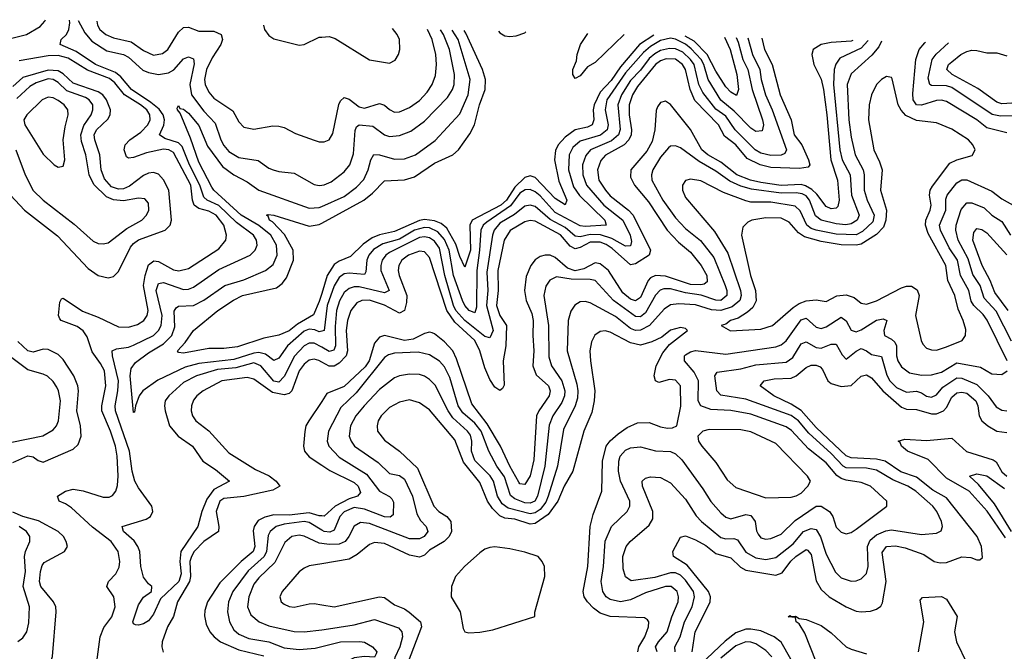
# Model space of a CAD drawing. Header units: inches. Extents: x 1552611 to 1694776, y 811966 to 917215.
# Tile 327 of 549: x 1618797 to 1622720, y 913572 to 916089. Entities that reach past the tile are written whole.
import ezdxf

# ---------------------------------------------------------------- set-up
doc = ezdxf.new("R2010")
doc.units = ezdxf.units.IN
doc.header["$MEASUREMENT"] = 0
doc.layers.add('B6911', color=7, linetype='Continuous')
doc.layers.add('B6921', color=7, linetype='Continuous')

msp = doc.modelspace()

# ---------------------------------------------------------------- linework, layer by layer
at = {"layer": 'B6911', "color": 5}
for points, elevation in [([(1618750, 916011.2), (1618824.4, 916030), (1618878.6, 916061.4), (1618897.3, 916082.7), (1618899.1, 916088.7)], 880), ([(1620000, 914783.5), (1619970, 914800.2), (1619950, 914799.8), (1619930, 914789.3), (1619891.7, 914748.3), (1619850, 914666.9), (1619830, 914645), (1619810, 914649.1), (1619757.4, 914710), (1619730, 914721.2), (1619657.7, 914702.3), (1619585.5, 914694.5), (1619501.8, 914670), (1619450, 914643.1), (1619390.8, 914590), (1619376.8, 914570), (1619373.3, 914550), (1619376.1, 914530), (1619393.3, 914470), (1619428.8, 914430), (1619484.8, 914390), (1619526.5, 914330), (1619576.4, 914296.4), (1619632.3, 914250), (1619570, 914216.9), (1619542.1, 914177.9), (1619522.8, 914130), (1619506, 914070), (1619438.9, 913970), (1619435.1, 913930), (1619439.6, 913880.4), (1619430.3, 913850), (1619358.1, 913781.9), (1619330, 913720.7), (1619310, 913694), (1619290, 913681.3), (1619270, 913676.2), (1619258, 913678), (1619250, 913681.2), (1619247.4, 913690), (1619270, 913757.1), (1619290, 913788.4), (1619322.7, 913810), (1619323.7, 913830), (1619310, 913840.7), (1619290, 913867.3), (1619280.2, 913910), (1619274.9, 913970), (1619267.5, 913990), (1619252.9, 914012.9), (1619211, 914050), (1619205.1, 914070), (1619301.3, 914098.7), (1619318.2, 914110), (1619327.9, 914130), (1619323.2, 914150), (1619270, 914223), (1619256, 914250), (1619245.1, 914290), (1619234, 914370), (1619178, 914530), (1619176.8, 914550), (1619188.4, 914610), (1619190.9, 914650), (1619166.2, 914750), (1619165.7, 914770), (1619182, 914778), (1619230, 914783.6), (1619250, 914791.6), (1619329.4, 914830), (1619350, 914850), (1619359.9, 914870), (1619364.8, 914910), (1619340.1, 915010), (1619350, 915038.1), (1619370, 915041.6), (1619450, 915014), (1619470, 915015.3), (1619490, 915022.8), (1619590, 915093.2), (1619714.8, 915150), (1619735.6, 915170), (1619742.4, 915190), (1619740.1, 915210), (1619728, 915230), (1619660.1, 915280.1), (1619590, 915347.8), (1619543.2, 915370), (1619530, 915382.1), (1619514.6, 915430), (1619474, 915510), (1619443.6, 915583.6), (1619430, 915597.5), (1619374.8, 915614.8), (1619354.5, 915630), (1619371.1, 915668.9), (1619373.6, 915690), (1619368, 915710), (1619352, 915732), (1619319.4, 915759.4), (1619243, 915810), (1619200.5, 915860.5), (1619178.8, 915878.8), (1619098.4, 915910), (1619022.5, 915962.5), (1618958.3, 915990), (1618961.8, 916010), (1618983.2, 916030), (1618992.2, 916050), (1618996.3, 916076.3), (1618995.2, 916086.3)], 860), ([(1619030.3, 916085.4), (1619055.8, 916035.8), (1619083.8, 916003.8), (1619144.3, 915964.3), (1619210, 915950.1), (1619230, 915939.2), (1619288.1, 915888.1), (1619310, 915877.8), (1619350, 915870.4), (1619390, 915877), (1619411, 915889), (1619450, 915932.6), (1619470, 915940.8), (1619490, 915933.2), (1619492.5, 915912.5), (1619474.7, 915830), (1619481, 915790), (1619530, 915724.7), (1619575.9, 915675.9), (1619598.2, 915610), (1619610, 915587.3), (1619630, 915564.2), (1619670, 915540.3), (1619747.5, 915527.5), (1619790, 915496.6), (1619806.4, 915490), (1619830, 915483.5), (1619890, 915477.7), (1619970, 915432.7), (1619990, 915428.5), (1620000, 915429.6)], 860), ([(1619103.8, 916083.5), (1619106.8, 916066.8), (1619116.4, 916050), (1619139.6, 916030), (1619170, 916016.2), (1619240.6, 916000.6), (1619290, 915966.1), (1619330, 915947.9), (1619366, 915954), (1619386.9, 915970), (1619430, 916039.6), (1619450, 916057.2), (1619470, 916058.4), (1619510, 916043), (1619570, 916043.3), (1619599.8, 916030), (1619605.1, 916010), (1619597.9, 915990), (1619563.4, 915936.6), (1619541.8, 915890), (1619533.2, 915850), (1619535.8, 915830), (1619550, 915799.5), (1619570, 915775.9), (1619646.1, 915726.1), (1619670, 915682), (1619690, 915660.6), (1619730, 915652.9), (1619805.5, 915665.5), (1619830, 915664.5), (1619850, 915659.7), (1619895.1, 915635.1), (1619970, 915608.1), (1619990, 915601.8), (1620000, 915601.9)], 880), ([(1619768.2, 916066.5), (1619772.3, 916050), (1619790, 916025.7), (1619810, 916012.6), (1619910, 915987.8), (1619930, 915990.2), (1619990, 916018.7), (1620000, 916019.6)], 920), ([(1619101.4, 913510), (1619117.2, 913630), (1619132.5, 913667.5), (1619164, 913710), (1619177.5, 913750), (1619171.5, 913790), (1619143.5, 913830), (1619150.6, 913850), (1619179.4, 913880.6), (1619192.7, 913907.3), (1619195.6, 913930), (1619188.9, 913970), (1619161, 914010), (1619087.4, 914067.4), (1619003.9, 914143.9), (1618979.9, 914159.9), (1618953.7, 914170), (1618947.6, 914190), (1618979.8, 914210), (1619010, 914218.2), (1619050, 914212.3), (1619130, 914186.9), (1619153.4, 914186.6), (1619167.3, 914192.7), (1619180.3, 914210), (1619187.2, 914232.8), (1619189.1, 914270.9), (1619185.7, 914350), (1619178.7, 914390), (1619159.2, 914450), (1619124.6, 914530), (1619124.2, 914550), (1619140.3, 914630), (1619134.4, 914690), (1619119.4, 914719.4), (1619085.2, 914765.2), (1619065.8, 914825.8), (1619050, 914848.5), (1619026.1, 914866.1), (1618962, 914890), (1618956.9, 914896.9), (1618951.3, 914910), (1618957.3, 914962.7), (1618963.4, 914976.6), (1618970, 914978.8), (1619047.3, 914927.3), (1619110, 914904.1), (1619190, 914865.1), (1619230, 914863.9), (1619266, 914874), (1619291.5, 914890), (1619304.6, 914910), (1619308.8, 914930), (1619290, 915030), (1619296.5, 915070), (1619310, 915112.7), (1619332, 915128), (1619350, 915125.9), (1619410, 915092.4), (1619431.4, 915088.6), (1619470, 915097.4), (1619590, 915175.3), (1619617.6, 915210), (1619620.9, 915230), (1619609.6, 915270), (1619579.6, 915310), (1619550, 915326.4), (1619510, 915336), (1619491.5, 915350), (1619485.1, 915370), (1619478.6, 915430), (1619410, 915559.3), (1619390.6, 915570.6), (1619370, 915572.7), (1619302, 915558), (1619250, 915539.2), (1619230, 915536.4), (1619222.8, 915542.8), (1619213.6, 915570), (1619217.1, 915590), (1619235.6, 915610), (1619279.6, 915640.4), (1619307.7, 915670), (1619316.7, 915690), (1619315.4, 915710), (1619303.2, 915730), (1619278.7, 915750), (1619214.4, 915790), (1619176.6, 915836.6), (1619154.2, 915854.1), (1619067, 915887), (1618990, 915935.2), (1618950, 915945.9), (1618910, 915944.1), (1618794.7, 915925.3)], 880), ([(1618760.6, 915390), (1618816.1, 915330), (1618947.9, 915227.9), (1619070, 915097.1), (1619110, 915070.1), (1619150, 915059.8), (1619170, 915065.2), (1619190, 915085.6), (1619238.2, 915181.8), (1619250, 915197.1), (1619270, 915211.2), (1619376.2, 915250), (1619396.7, 915270), (1619401.2, 915290), (1619391.6, 915410), (1619370, 915450.5), (1619350, 915473.7), (1619330, 915480.1), (1619310, 915477.6), (1619290, 915468.6), (1619234.3, 915425.7), (1619210, 915415.5), (1619190, 915413.5), (1619163.2, 915423.2), (1619134.8, 915454.8), (1619121, 915490), (1619116, 915550), (1619096.4, 915610), (1619094.2, 915630), (1619102.7, 915650), (1619148.1, 915691.9), (1619157.8, 915710), (1619158.8, 915730), (1619143, 915770), (1619127.9, 915790), (1619110, 915801.6), (1619010, 915835.9), (1618970, 915873.1), (1618950, 915885.4), (1618910, 915888.2), (1618810, 915858.5), (1618770, 915822.9)], 920), ([(1618781.3, 915570), (1618818.5, 915470), (1618850, 915408.2), (1618890.8, 915370), (1619014.3, 915274.3), (1619090, 915206), (1619110, 915197.6), (1619130, 915195.3), (1619150, 915200.1), (1619223.7, 915256.3), (1619282.9, 915290), (1619301.9, 915310), (1619311.1, 915330), (1619310, 915357.6), (1619295.2, 915375.2), (1619270, 915377.5), (1619210, 915367.6), (1619170, 915371.2), (1619143.1, 915383.1), (1619092.4, 915432.4), (1619074.2, 915470), (1619060.4, 915550), (1619043.4, 915603.4), (1619039.9, 915630), (1619052.2, 915667.8), (1619081.1, 915710), (1619088.7, 915730), (1619087.8, 915750), (1619073.5, 915770), (1619058.5, 915778.5), (1618984.8, 915804.8), (1618950, 915838.9), (1618930.9, 915850.9), (1618910, 915852.7), (1618862.2, 915837.8), (1618837.2, 915822.8), (1618785.5, 915774.5)], 940), ([(1620000, 914847.5), (1619990, 914844.7), (1619972.7, 914852.7), (1619950, 914855.2), (1619930, 914848.1), (1619863.3, 914790), (1619830, 914740.2), (1619810, 914731.4), (1619775.6, 914755.6), (1619750, 914763), (1619730, 914760.6), (1619650, 914734.9), (1619510, 914719.3), (1619455.7, 914704.3), (1619347.2, 914652.8), (1619287.7, 914610), (1619273.5, 914590), (1619258, 914550), (1619254.8, 914525.2), (1619250, 914524), (1619237, 914670), (1619240.7, 914699.3), (1619257.7, 914722.3), (1619310, 914762.1), (1619370, 914797.5), (1619403.6, 914830), (1619415.6, 914864.4), (1619412.5, 914927.5), (1619419.9, 914940.1), (1619430, 914946.9), (1619490, 914950.4), (1619530, 914971.2), (1619613.6, 915030), (1619690, 915052.6), (1619776.8, 915090), (1619807, 915113), (1619823, 915150), (1619820.2, 915190), (1619798, 915230), (1619750, 915269.1), (1619679.9, 915310), (1619570, 915409.9), (1619561.9, 915421.9), (1619510, 915521.4), (1619477, 915617), (1619435.9, 915715.9), (1619426.2, 915730), (1619424.2, 915735.8), (1619430, 915746.8), (1619434.7, 915734.7), (1619450, 915732.7), (1619470, 915716.4), (1619510, 915667.1), (1619544.5, 915584.5), (1619604.3, 915504.3), (1619650, 915470.1), (1619702.7, 915442.7), (1619750, 915409.3), (1619950, 915337.4), (1619990, 915340.6), (1620000, 915345)], 840), ([(1620000, 914997.8), (1619990, 914965.4), (1619967.7, 914912.3), (1619903.8, 914876.2), (1619870, 914848.6), (1619830, 914831.6), (1619770, 914819.9), (1619665.3, 914785.3), (1619610, 914778.1), (1619550, 914778.4), (1619450, 914760.7), (1619430, 914763.1), (1619426, 914770), (1619456.7, 914803.3), (1619490, 914851), (1619586.4, 914930), (1619648.1, 914971.9), (1619685, 914990), (1619819.9, 915020.1), (1619842.3, 915037.7), (1619859.4, 915060.6), (1619888.3, 915130), (1619885.9, 915170), (1619852.5, 915232.5), (1619803.6, 915283.6), (1619792.2, 915290), (1619786.6, 915306.6), (1619779.7, 915310), (1619786.9, 915313.1), (1619810, 915310.4), (1619950, 915266.1), (1619990, 915273.2), (1620000, 915278.7)], 820), ([(1618770, 914325), (1618830, 914350.7), (1618850, 914346.5), (1618870, 914332.8), (1618890, 914326), (1619010, 914377.2), (1619030, 914396.5), (1619042.4, 914430), (1619038.9, 914470), (1619024.1, 914530), (1619031.2, 914610), (1619028.8, 914630), (1619012.8, 914670), (1618970, 914734.4), (1618950, 914755), (1618910, 914774.8), (1618890, 914776.1), (1618850, 914763.6), (1618830, 914769.5), (1618790, 914806.6)], 920), ([(1618765.1, 914405.1), (1618889, 914431), (1618930, 914455.2), (1618943.2, 914470), (1618952.1, 914490), (1618959, 914570), (1618951.9, 914610), (1618944.7, 914624.7), (1618930, 914647.3), (1618907.9, 914667.9), (1618890, 914677.1), (1618830, 914694), (1618750, 914752.9)], 940), ([(1620000, 914724.8), (1619989.1, 914730.9), (1619970, 914736.6), (1619950, 914732.2), (1619930, 914715.9), (1619909.8, 914690), (1619880.6, 914610), (1619870, 914600.1), (1619850, 914593.5), (1619803.9, 914603.9), (1619730, 914656.9), (1619702.6, 914662.6), (1619602.9, 914650), (1619528, 914610), (1619503, 914590), (1619490, 914572.4), (1619481.5, 914550), (1619480.1, 914530), (1619485.1, 914510), (1619498.5, 914490), (1619550.6, 914450.6), (1619630, 914362.8), (1619736.1, 914296.1), (1619791.2, 914271.2), (1619818.9, 914250), (1619833.2, 914230), (1619805.7, 914214.3), (1619690, 914189.3), (1619610, 914181), (1619593.9, 914170), (1619579.3, 914130), (1619590.1, 914070), (1619589.6, 914050), (1619530, 914010.3), (1619492.6, 913970), (1619480.9, 913950), (1619475.3, 913930), (1619477.3, 913870), (1619473, 913850), (1619425.2, 913770), (1619410, 913710.6), (1619386.2, 913670), (1619364.5, 913610), (1619363.3, 913590), (1619368.7, 913568.7)], 880), ([(1620000, 914567.2), (1619948.8, 914490), (1619936.8, 914470), (1619932.4, 914447.6), (1619927, 914390), (1619931.8, 914370), (1619950, 914347.6), (1620000, 914313.9)], 920), ([(1618790, 913479.7), (1618847.4, 913472.6), (1618890, 913481.5), (1618910, 913501.7), (1618928.1, 913551.9), (1618942.8, 913730), (1618940.7, 913750), (1618932.2, 913770), (1618881.6, 913830), (1618876, 913850), (1618880.2, 913890), (1618886.2, 913913.8), (1618894.3, 913925.7), (1618975, 913970), (1618986.9, 913990), (1618982.6, 914010), (1618970.9, 914030), (1618949.8, 914050), (1618871.9, 914091.9), (1618810, 914110), (1618770, 914127.1)], 920), ([(1620000, 914111.6), (1619990, 914112), (1619950, 914124.3), (1619870, 914115), (1619810, 914115.7), (1619773.1, 914106.9), (1619747, 914093), (1619731.1, 914070), (1619727.3, 914052.7), (1619733.5, 913990), (1619726.5, 913970), (1619679.7, 913930), (1619594.9, 913845.1), (1619545.8, 913770), (1619534.5, 913734.5), (1619533.7, 913713.7), (1619540.4, 913680.4), (1619555, 913650), (1619571.2, 913630), (1619597.2, 913610), (1619670, 913578.4), (1619770, 913554.5)], 920), ([(1620000, 914055.1), (1619950, 914084.9), (1619930, 914089.1), (1619850, 914079.2), (1619818.6, 914070), (1619795.2, 914050), (1619786.9, 914033.1), (1619780.2, 913970), (1619770.6, 913950), (1619707.3, 913892.7), (1619645.5, 913810), (1619629, 913770), (1619624.3, 913730), (1619632.7, 913690), (1619650, 913658.1), (1619670, 913640.5), (1619710, 913623.9), (1619790, 913610), (1619850, 913586.3), (1619910, 913579.7), (1619974.5, 913585.5), (1620000, 913591.7)], 940), ([(1618790, 913611.1), (1618810, 913626), (1618825.6, 913650), (1618833.9, 913686.1), (1618835.4, 913750), (1618810.6, 913830), (1618820.1, 913890), (1618816.1, 913950), (1618820.1, 913970), (1618837.9, 914010), (1618836.7, 914030), (1618823.4, 914050), (1618794.7, 914070)], 940), ([(1620000, 914002), (1619990, 914003.5), (1619930, 914030.7), (1619910, 914035), (1619881.3, 914030), (1619853.8, 914006.2), (1619813.6, 913926.4), (1619750, 913865), (1619730, 913839.6), (1619709.2, 913790), (1619705.1, 913750), (1619718.1, 913718.1), (1619751.1, 913690), (1619790, 913674), (1619890, 913651.2), (1619930, 913649.7), (1620000, 913657.5)], 960), ([(1620000, 913920.9), (1619950, 913912.4), (1619930, 913904), (1619910, 913888.8), (1619843.2, 913810), (1619833.8, 913790), (1619838, 913770), (1619850, 913760.2), (1619870, 913751), (1619890, 913748.3), (1619950, 913762.1), (1619970, 913762.6), (1620000, 913757.8)], 980)]:
    msp.add_lwpolyline(points, dxfattribs=dict(at, elevation=elevation))
at = {"layer": 'B6911', "color": 5, "elevation": 960}
msp.add_lwpolyline([(1618910, 915780.5), (1618886.5, 915770), (1618824.9, 915710), (1618813.4, 915690), (1618817.5, 915670), (1618890, 915553.4), (1618934, 915510), (1618950, 915501.3), (1618970, 915505.5), (1618976.8, 915530), (1618970.4, 915610.4), (1618977.7, 915662.3), (1618990.4, 915710), (1618988.4, 915730), (1618974.5, 915750), (1618950, 915767.2), (1618930, 915777.7)], close=True, dxfattribs=at)
at = {"layer": 'B6921', "color": 5}
for points, elevation in [([(1620000, 916019.6), (1620030, 916022.2), (1620053.7, 916013.7), (1620190, 915929.4), (1620270, 915915), (1620293, 915927), (1620306.4, 915950), (1620311.8, 915970), (1620310.3, 916010), (1620300.9, 916030), (1620281.6, 916053.3)], 920), ([(1620000, 915601.9), (1620010, 915602), (1620030, 915610.3), (1620044.2, 915635.8), (1620068.8, 915751.2), (1620075.2, 915764.8), (1620090, 915778.4), (1620110, 915772.6), (1620150, 915741.5), (1620170, 915736.4), (1620230, 915755.3), (1620250, 915747.8), (1620270, 915730.6), (1620290, 915720.8), (1620310, 915721.7), (1620350, 915738.8), (1620390, 915767.2), (1620420.2, 915799.8), (1620440.8, 915830), (1620453.5, 915866.5), (1620457.7, 915910), (1620455.4, 915950), (1620440.7, 916010), (1620421, 916049.7)], 880), ([(1620000, 915429.6), (1620010, 915430.7), (1620037.7, 915442.3), (1620090, 915482.6), (1620112, 915510), (1620126.3, 915553.7), (1620133, 915647), (1620138.7, 915661.3), (1620150, 915670.1), (1620204.5, 915664.5), (1620250, 915629.6), (1620270, 915623.4), (1620310, 915626.8), (1620354.9, 915645.1), (1620410, 915684.2), (1620501.6, 915778.4), (1620521.2, 915810), (1620527.9, 915830), (1620528.9, 915870), (1620508.8, 915970), (1620485.8, 916030), (1620473.9, 916048.4)], 860), ([(1620000, 915345), (1620090, 915384), (1620138.5, 915421.5), (1620167.5, 915452.5), (1620185.9, 915490), (1620195.3, 915530), (1620208.4, 915551.6), (1620230, 915550.5), (1620290, 915532.8), (1620330, 915535), (1620374.4, 915550), (1620452.7, 915607.3), (1620550, 915713.9), (1620583, 915790), (1620591.7, 915850), (1620543.5, 916010), (1620520.3, 916047.2)], 840), ([(1620000, 915278.7), (1620167.4, 915370), (1620202.7, 915397.3), (1620250, 915446.4), (1620330, 915450.8), (1620370, 915463.2), (1620450, 915517.5), (1620522.2, 915550), (1620545.4, 915570), (1620590, 915633.9), (1620608.9, 915670), (1620629.1, 915750), (1620651.5, 915810), (1620652.7, 915850), (1620640.4, 915890), (1620574.7, 916034.7), (1620567.4, 916046)], 820), ([(1620704.7, 916042.5), (1620710, 916036.2), (1620730, 916024.9), (1620750, 916022.1), (1620775.3, 916024.7), (1620810, 916037), (1620813.7, 916039.7)], 820), ([(1621323.5, 916026.6), (1621265.6, 915990), (1621190, 915900.7), (1621153.6, 915846.4), (1621110, 915800.6), (1621085.3, 915750), (1621081.7, 915730), (1621084, 915690), (1621078, 915670), (1621059.2, 915660.9), (1621009.6, 915650.4), (1620970, 915620.1), (1620942.6, 915590), (1620932.1, 915567.9), (1620928.2, 915530), (1620945.4, 915445.4), (1620976.9, 915370), (1620970, 915351.1), (1620930, 915376.6), (1620850, 915460.1), (1620830, 915466.5), (1620810, 915460.6), (1620770, 915422.1), (1620735.8, 915370), (1620713.7, 915350), (1620600.1, 915290), (1620590.2, 915269.8), (1620593.5, 915170), (1620570, 915102.4), (1620550, 915145.6), (1620534.8, 915194.8), (1620498.4, 915258.4), (1620476.7, 915276.7), (1620450, 915287.9), (1620410, 915292.8), (1620390, 915289.2), (1620290, 915244.3), (1620230, 915232), (1620200.6, 915219.4), (1620165, 915195), (1620115.3, 915144.7), (1620070, 915127.3), (1620050, 915112.8), (1620022.3, 915070), (1620000, 914997.8)], 820), ([(1621650.8, 916018.3), (1621659.2, 915999.2), (1621677.8, 915930), (1621697.9, 915890), (1621714.5, 915810), (1621756.5, 915690), (1621759.9, 915670), (1621754.3, 915645.7), (1621730, 915643.4), (1621710, 915656), (1621643.7, 915723.7), (1621590, 915767.6), (1621539.7, 915850), (1621522.1, 915910), (1621511.8, 915930), (1621472.7, 915972.7), (1621450, 915990.8), (1621410, 916010.9), (1621390, 916015.6), (1621350, 916006.3), (1621310, 915982.5), (1621281.8, 915958.2), (1621210, 915877.1), (1621135.5, 915770), (1621129.3, 915730), (1621140.8, 915670), (1621137.3, 915650), (1621110.8, 915629.2), (1621030, 915605.4), (1621001.1, 915578.9), (1620985.5, 915550), (1620983.1, 915490), (1621002.8, 915422.8), (1621027.8, 915387.8), (1621128.4, 915290), (1621133.1, 915270), (1621050, 915264.8), (1621030, 915267.8), (1620930, 915320.3), (1620870, 915387.2), (1620850, 915402.7), (1620830, 915411.9), (1620811.1, 915411.1), (1620790, 915397.7), (1620752.5, 915347.5), (1620657.9, 915282.1), (1620643.8, 915270), (1620633.6, 915250), (1620629.4, 915170), (1620617.6, 915090), (1620617.2, 914942.8), (1620610, 914920.2), (1620587.2, 914930), (1620570, 914949.9), (1620561.7, 914970), (1620525.6, 915070), (1620507.5, 915170), (1620490, 915213.1), (1620463.1, 915243.1), (1620430, 915259.2), (1620410, 915260.5), (1620370, 915250.1), (1620310, 915213.9), (1620244.3, 915195.7), (1620206.8, 915173.2), (1620188.3, 915150), (1620179.8, 915130), (1620175.9, 915084.1), (1620170, 915074.2), (1620110, 915079.2), (1620090, 915075.7), (1620070, 915062.2), (1620050, 915028.4), (1620022, 914950), (1620009.7, 914850.3), (1620000, 914847.5)], 840), ([(1621697.6, 916017.1), (1621716.3, 915950), (1621745.8, 915890), (1621751.6, 915850), (1621768.6, 915790), (1621794.8, 915730), (1621852.5, 915570), (1621844.8, 915555.2), (1621830, 915548.7), (1621790, 915547.7), (1621750, 915557.4), (1621727.1, 915570), (1621647.8, 915650), (1621610, 915704.9), (1621570, 915732.7), (1621518.9, 915798.9), (1621503.1, 915830), (1621484.5, 915910), (1621470, 915930.7), (1621439.1, 915959.1), (1621410, 915972.6), (1621385.9, 915974.1), (1621350, 915966), (1621326.7, 915953.3), (1621305.4, 915934.5), (1621270, 915887.8), (1621230, 915846.1), (1621195, 915790), (1621180.5, 915750), (1621189.1, 915650.9), (1621182.6, 915630), (1621154.3, 915605.7), (1621070.4, 915569.6), (1621052.3, 915547.7), (1621039.5, 915510), (1621040.9, 915470), (1621054.7, 915430), (1621124.6, 915350), (1621200.4, 915290), (1621228.8, 915230), (1621234.4, 915205.6), (1621230, 915187.7), (1621210, 915186.7), (1621156.5, 915216.5), (1621111.2, 915231.2), (1621070, 915232.8), (1621030, 915223.8), (1621010, 915226.6), (1620970, 915261), (1620910, 915292.2), (1620850, 915344.4), (1620830, 915349.6), (1620810, 915346.1), (1620767.6, 915312.4), (1620710, 915278.6), (1620687.2, 915250), (1620680.2, 915230), (1620657.6, 915082.4), (1620661.6, 915010), (1620656.3, 914950), (1620682.6, 914850), (1620670, 914820.7), (1620650, 914825.9), (1620569.9, 914889.9), (1620534.4, 914930), (1620525, 914950), (1620490.8, 915070), (1620470, 915178.3), (1620450, 915206.7), (1620430, 915219.5), (1620410, 915223.7), (1620390, 915220.8), (1620270, 915160.8), (1620255.3, 915150), (1620241.2, 915130), (1620235.1, 915110), (1620236.1, 915090), (1620269.4, 915010), (1620250, 915001.1), (1620150, 915024.5), (1620130, 915024.6), (1620110, 915017.8), (1620090, 915001.2), (1620071.3, 914968.7), (1620059.7, 914930), (1620054, 914866), (1620054.9, 914790), (1620047.9, 914772.1), (1620030, 914766.8), (1620000, 914783.5)], 860), ([(1621753.5, 916015.6), (1621764.5, 915970), (1621794.5, 915910), (1621826.1, 915790), (1621871.1, 915690), (1621882.7, 915630), (1621913.2, 915590), (1621940.2, 915530), (1621945.5, 915510), (1621938.5, 915501.5), (1621904, 915496), (1621790, 915499.6), (1621747.2, 915510), (1621695.8, 915535.8), (1621650, 915590.5), (1621605.2, 915625.2), (1621581, 915670), (1621487.3, 915767.3), (1621468.6, 915810), (1621449.2, 915890), (1621438.2, 915910), (1621410, 915931.2), (1621372.6, 915932.6), (1621350, 915925.4), (1621329.4, 915910), (1621257.7, 915822.3), (1621238.2, 915790), (1621225.3, 915750), (1621225.7, 915710), (1621235, 915650), (1621233.1, 915630), (1621223.8, 915610), (1621204.8, 915590), (1621131, 915549), (1621111.8, 915528.2), (1621098.8, 915490), (1621103.9, 915450), (1621130.4, 915410), (1621150, 915387.3), (1621222.4, 915330), (1621241.3, 915310), (1621310.1, 915170), (1621305.4, 915150), (1621250, 915116.7), (1621230, 915112.3), (1621156.7, 915176.7), (1621133, 915193), (1621110, 915202.1), (1621070, 915202.2), (1621030, 915180.9), (1621010, 915175.3), (1620990, 915185.9), (1620951.9, 915231.9), (1620850, 915286.7), (1620830, 915288.7), (1620810, 915283.9), (1620751.5, 915248.5), (1620726.8, 915210), (1620702, 915090), (1620702.7, 915010), (1620696.5, 914950), (1620710, 914910.6), (1620736.3, 914870), (1620733.9, 914790), (1620723.5, 914730), (1620727.5, 914632.5), (1620720.7, 914619.3), (1620710, 914610.9), (1620690, 914625.2), (1620670, 914655.2), (1620650, 914701.5), (1620630.7, 914770), (1620610, 914810), (1620530, 914883.7), (1620498.2, 914930), (1620430, 915141.6), (1620410, 915163.4), (1620390, 915166.7), (1620345.5, 915150), (1620318.8, 915130), (1620307.4, 915110), (1620304.9, 915090), (1620308.4, 915070), (1620338.9, 914990), (1620338.6, 914961.4), (1620329.7, 914930.3), (1620310, 914920.1), (1620250, 914951.5), (1620190, 914971.6), (1620159.6, 914970), (1620139.9, 914960.1), (1620116.6, 914930), (1620103.1, 914890), (1620097.5, 914850), (1620102.6, 914770), (1620097.9, 914750), (1620070, 914719.9), (1620050, 914708), (1620030, 914707.9), (1620000, 914724.8)], 880), ([(1622115.6, 916006.3), (1622110, 916003.2), (1622030, 915998.1), (1621990.1, 915989.9), (1621958.2, 915970), (1621952.6, 915950), (1621961, 915910), (1621990, 915851.8), (1621999.9, 915810), (1622013.2, 915710), (1622028.6, 915530), (1622055.6, 915450), (1622061.9, 915370), (1622056.1, 915343.9), (1622050, 915338.2), (1622030, 915335.3), (1622010, 915344), (1621973.1, 915393.1), (1621952.7, 915412.7), (1621927.2, 915427.2), (1621910, 915431.9), (1621830, 915428.6), (1621750, 915440.4), (1621708.9, 915448.9), (1621654.3, 915470), (1621590, 915520.6), (1621538.1, 915550), (1621515.1, 915570), (1621470, 915651.4), (1621390, 915751.2), (1621370, 915764.5), (1621350, 915759.4), (1621338.1, 915741.9), (1621333, 915727), (1621327, 915650), (1621316.6, 915603.4), (1621294.8, 915565.2), (1621231.9, 915490), (1621230, 915461.1), (1621245.8, 915430), (1621302.7, 915362.7), (1621377, 915250), (1621422.1, 915202.1), (1621470, 915162.3), (1621512.5, 915110), (1621533.9, 915070), (1621535.2, 915044.8), (1621524.3, 915035.7), (1621510, 915032.1), (1621470, 915034.2), (1621370, 915067.2), (1621330, 915069.7), (1621310, 915059.9), (1621300.5, 915050), (1621270, 914981.9), (1621250, 914968.9), (1621230, 914975), (1621200, 915000), (1621142.7, 915090), (1621110, 915116.4), (1621090, 915119.7), (1621044.3, 915095.7), (1621010, 915087.9), (1620979.3, 915099.3), (1620930, 915141.1), (1620910, 915150.3), (1620890, 915151.1), (1620870, 915145.3), (1620850, 915132), (1620833, 915110), (1620814.1, 915065.9), (1620807.7, 915010), (1620814.3, 914970), (1620837.7, 914917.7), (1620843.1, 914890), (1620841.4, 914830), (1620845.8, 914770), (1620841.6, 914710), (1620854.4, 914674.4), (1620903.1, 914630), (1620910.4, 914610), (1620907, 914590), (1620864.7, 914530), (1620856.4, 914510), (1620845.4, 914334.6), (1620830, 914271.6), (1620810, 914236.7), (1620790, 914239.7), (1620785.8, 914245.8), (1620749.3, 914310), (1620712, 914390), (1620659.2, 914479.2), (1620597.7, 914557.7), (1620537.8, 914737.8), (1620523, 914770), (1620490, 914805.7), (1620450, 914837.7), (1620440.6, 914840.6), (1620430, 914843.5), (1620410, 914838.1), (1620363.9, 914816.1), (1620330, 914810.2), (1620250, 914830.3), (1620230, 914824.5), (1620210, 914800.2), (1620189, 914730), (1620173.9, 914706.1), (1620090, 914627.4), (1620021.1, 914598.9), (1620000, 914567.2)], 920), ([(1622176.7, 916004.8), (1622176.1, 916003.9), (1622150, 915975.4), (1622064.7, 915935.3), (1622047.9, 915912.1), (1622041.6, 915890), (1622039.5, 915830), (1622064.4, 915570), (1622074, 915530), (1622105.1, 915470), (1622110.3, 915390), (1622140.8, 915310), (1622133.2, 915290), (1622110, 915274.9), (1622088.7, 915271.3), (1622050, 915275.6), (1621990.2, 915290.2), (1621967.3, 915307.3), (1621944, 915370), (1621930, 915386.4), (1621914.9, 915394.9), (1621890, 915399.1), (1621830, 915397.3), (1621712.9, 915412.9), (1621670, 915425.5), (1621625.8, 915445.8), (1621570, 915485.9), (1621503.9, 915523.9), (1621430, 915578.5), (1621410, 915586.7), (1621390, 915585.2), (1621381.8, 915578.2), (1621350, 915541.3), (1621319.3, 915490), (1621313.4, 915470), (1621315.9, 915450), (1621359.5, 915370), (1621410, 915298.8), (1621450, 915256.5), (1621509.2, 915209.2), (1621561.9, 915141.9), (1621607.5, 915030), (1621614.4, 915010), (1621614.7, 914990), (1621590.1, 914970), (1621570, 914971.4), (1621511.7, 914991.7), (1621450, 915000.3), (1621390, 915016.5), (1621363.5, 915016.5), (1621348.5, 915011.5), (1621330, 914991), (1621290, 914920.8), (1621270, 914905.2), (1621250, 914905.6), (1621162.1, 914970), (1621089.6, 915049.6), (1621070, 915054.3), (1620994.6, 915054.6), (1620935.2, 915064.8), (1620908.6, 915051.4), (1620892.7, 915027.3), (1620885.1, 914990), (1620903.1, 914870), (1620905.6, 914745.6), (1620915.8, 914710), (1620956.2, 914650), (1620968.5, 914610), (1620967.9, 914590), (1620956.8, 914563.2), (1620920.4, 914510), (1620906.3, 914473.7), (1620889.3, 914310), (1620860.2, 914190), (1620848.9, 914171.1), (1620830, 914162.6), (1620810, 914164.4), (1620770, 914179.3), (1620752.5, 914192.5), (1620728.1, 914268.1), (1620698.4, 914310), (1620666.2, 914370), (1620635, 914450), (1620610, 914481.6), (1620562.3, 914522.3), (1620543.3, 914550), (1620510, 914663.4), (1620490, 914705.5), (1620470, 914727.8), (1620430, 914753.3), (1620384.1, 914764.1), (1620290, 914759.6), (1620266.3, 914753.7), (1620250, 914742.5), (1620138.1, 914601.9), (1620076.5, 914543.4), (1620026.8, 914450), (1620022.2, 914410), (1620028.8, 914390), (1620070, 914346.1), (1620178.7, 914278.7), (1620230, 914210.6), (1620269.6, 914189.6), (1620279.5, 914179.5), (1620286.1, 914166.1), (1620284.6, 914115.4), (1620273.1, 914106.9), (1620250, 914107.7), (1620170, 914138.4), (1620130, 914144.8), (1620090, 914128.1), (1620072.8, 914110), (1620050, 914054.5), (1620032.7, 914047.3), (1620009.4, 914049.4), (1620000, 914055.1)], 940), ([(1622231, 916003.4), (1622219.5, 915980.5), (1622192.5, 915947.5), (1622110, 915873.3), (1622093.5, 915830), (1622099.9, 915690), (1622110, 915621.3), (1622125.1, 915550), (1622157, 915490), (1622161.1, 915470), (1622161.5, 915410), (1622173.3, 915370), (1622201.3, 915310), (1622196, 915284), (1622155.3, 915244.7), (1622130, 915232), (1622050, 915234.5), (1621970, 915250.4), (1621950, 915257.2), (1621932.6, 915270), (1621906.9, 915326.9), (1621886, 915346), (1621790, 915361.9), (1621710, 915362.4), (1621690, 915366.6), (1621600.9, 915400.9), (1621510, 915446.4), (1621470, 915454), (1621450, 915448.2), (1621438.2, 915430), (1621437.7, 915410), (1621450, 915380.3), (1621564.5, 915244.5), (1621618.3, 915158.3), (1621668.7, 915010), (1621671.7, 914990), (1621666.1, 914970), (1621635.6, 914944.4), (1621590, 914930.5), (1621552.6, 914932.6), (1621490, 914952.6), (1621423.5, 914956.5), (1621390, 914952.8), (1621364.4, 914935.6), (1621305.5, 914870), (1621270, 914852), (1621250, 914850.7), (1621230, 914858.3), (1621170, 914906), (1621070, 914960.7), (1621050, 914966), (1621030, 914965), (1621008, 914952), (1620992.7, 914927.3), (1620982.4, 914890), (1620977.5, 914770), (1621016.7, 914636.7), (1621020.8, 914610), (1621018.7, 914581.3), (1621010, 914550), (1620963.8, 914456.2), (1620939.6, 914310), (1620902.7, 914190), (1620893.1, 914166.9), (1620870, 914137.7), (1620850, 914123.5), (1620830, 914119.8), (1620742.8, 914142.8), (1620719.4, 914159.4), (1620700.4, 914190), (1620684.7, 914250), (1620670.8, 914270.8), (1620610, 914332.7), (1620597.1, 914370), (1620597.9, 914410), (1620592.8, 914432.8), (1620580.8, 914450), (1620522.5, 914502.5), (1620504, 914530), (1620452, 914632), (1620430, 914655.7), (1620410, 914668.3), (1620390, 914675), (1620350, 914676.6), (1620310, 914670.4), (1620290, 914661.9), (1620230, 914615.2), (1620168.9, 914550), (1620135.9, 914510), (1620114.4, 914470), (1620110.1, 914430.1), (1620117, 914410), (1620131.4, 914390), (1620225, 914325), (1620270, 914280.3), (1620310, 914272.8), (1620330, 914258.6), (1620361.7, 914190), (1620379.5, 914119.5), (1620394.1, 914094.1), (1620415.7, 914070), (1620422.7, 914050), (1620408.2, 914030), (1620390, 914020.7), (1620350, 914020.1), (1620190, 914081.7), (1620154.3, 914085.7), (1620130, 914071.1), (1620108.7, 914030), (1620093, 914010), (1620070, 913998.9), (1620030, 913997.5), (1620000, 914002)], 960), ([(1621205.8, 916029.6), (1621090, 915918.7), (1621059, 915901), (1621030, 915864.5), (1621010, 915854), (1621000.9, 915870), (1621000.7, 915890), (1621014.8, 915925.2), (1621017.6, 915950), (1621031.3, 915990), (1621060.6, 916033.4)], 780), ([(1621604.7, 916019.4), (1621627.7, 915970), (1621653.8, 915870), (1621660.1, 915810), (1621653.2, 915786.8), (1621630, 915799.6), (1621610, 915821.3), (1621570, 915884.2), (1621536.1, 915950), (1621483.5, 916003.5), (1621448, 916023.4)], 820), ([(1622730, 915637.9), (1622650, 915658.4), (1622609.9, 915690), (1622490, 915762.3), (1622470, 915768), (1622450, 915767.1), (1622390, 915748.7), (1622369.5, 915749.5), (1622356.5, 915770), (1622354.6, 915794.6), (1622366.7, 915930), (1622380.3, 915970), (1622403.1, 915996.9), (1622405.9, 915998.9)], 960), ([(1622770, 915705.2), (1622704.2, 915704.2), (1622671.4, 915711.4), (1622510, 915818.6), (1622490, 915825.5), (1622430, 915826.5), (1622423.4, 915830), (1622416.3, 915856.3), (1622432.3, 915930), (1622448, 915952), (1622497.1, 915996.6)], 940), ([(1622790, 915758.3), (1622710, 915753.6), (1622690, 915759.5), (1622614.1, 915814.1), (1622511.7, 915870), (1622491.1, 915890), (1622497.7, 915910), (1622510, 915921.4), (1622545.9, 915950), (1622570, 915962.1), (1622590, 915967.2), (1622610, 915966), (1622650, 915956.2), (1622690, 915956.7), (1622730, 915944.5)], 920), ([(1622730.4, 914730), (1622651.8, 914891.8), (1622634.8, 914914.8), (1622598.1, 914950), (1622587.7, 914967.7), (1622578.9, 915010), (1622545.5, 915070), (1622532.7, 915130), (1622499.7, 915179.7), (1622465.2, 915250), (1622461.5, 915270), (1622486.8, 915330), (1622486.2, 915373.8), (1622492.1, 915390), (1622530, 915439), (1622550, 915451.3), (1622570, 915450.8), (1622670, 915405.9), (1622710, 915374.4), (1622764.5, 915344.5)], 960), ([(1622748.1, 914808.1), (1622687.1, 914927.1), (1622639.4, 914979.4), (1622623.1, 915030), (1622594.2, 915074.2), (1622575.4, 915135.4), (1622535.8, 915210), (1622526.3, 915250), (1622528.2, 915270), (1622547.8, 915332.2), (1622570, 915358.8), (1622590, 915359.4), (1622639.5, 915339.5), (1622670.6, 915310.6), (1622710, 915284.1), (1622744.5, 915230)], 940), ([(1622735.6, 914930), (1622682.3, 915002.3), (1622663.5, 915050), (1622631.4, 915110), (1622594.9, 915210), (1622598.8, 915241.2), (1622610, 915256.4), (1622630, 915253.3), (1622650, 915239.9), (1622730, 915152.1)], 920), ([(1621337.2, 913570), (1621329.6, 913590), (1621341.4, 913610), (1621376.6, 913650), (1621394.6, 913710), (1621420.7, 913770), (1621421.8, 913790), (1621415.9, 913810), (1621393, 913830), (1621370, 913830.2), (1621290, 913805.2), (1621230, 913777.9), (1621190, 913769.9), (1621150, 913778.6), (1621133.7, 913790), (1621119.7, 913810), (1621114.1, 913850), (1621123.4, 913910), (1621128.9, 914011.1), (1621155.3, 914070), (1621217.3, 914130), (1621227.4, 914150), (1621227.2, 914170), (1621190, 914250), (1621182.6, 914290), (1621183.5, 914330), (1621188.7, 914350), (1621210, 914373.8), (1621230, 914383.4), (1621270, 914387.2), (1621330, 914370.8), (1621390, 914368.8), (1621410, 914359.6), (1621434.7, 914334.7), (1621519.1, 914219.1), (1621549.8, 914169.8), (1621590, 914123.5), (1621610, 914106.3), (1621630, 914100.6), (1621690, 914117.2), (1621710, 914114), (1621727.5, 914090), (1621732.1, 914052.1), (1621738.5, 914038.5), (1621750, 914025), (1621770, 914018.7), (1621790, 914021.7), (1621830, 914039.4), (1621886.3, 914093.7), (1621970, 914150.1), (1621990, 914150.1), (1622023.8, 914130), (1622035.9, 914110), (1622050, 914067.3), (1622070, 914047), (1622090, 914040.2), (1622110, 914045.5), (1622130, 914058.4), (1622251.2, 914150), (1622251, 914170), (1622186.2, 914230), (1622150, 914245.4), (1622090, 914253.9), (1622070, 914260.7), (1622053, 914273), (1622010, 914322.6), (1621939.6, 914379.6), (1621871.4, 914451.4), (1621850, 914466.9), (1621710, 914517.4), (1621630, 914531.6), (1621550, 914536.2), (1621510.5, 914550), (1621499.8, 914570), (1621501.6, 914650), (1621484.4, 914684.4), (1621445.9, 914730), (1621445.9, 914750), (1621450, 914753.7), (1621470, 914765.8), (1621490, 914770.7), (1621610, 914755.9), (1621810, 914785.1), (1621830, 914793.1), (1621850, 914808.7), (1621910, 914893.1), (1621930, 914899.1), (1621970, 914863.1), (1621990, 914857.9), (1622010, 914864.4), (1622070, 914903.5), (1622090, 914888.5), (1622110, 914851.5), (1622130, 914845.5), (1622150, 914852.9), (1622210, 914891.6), (1622236.8, 914896.8), (1622251.7, 914890), (1622239.6, 914850), (1622241.9, 914830), (1622270, 914816.2), (1622283.5, 914803.5), (1622289.7, 914790), (1622290.5, 914750), (1622295.7, 914730), (1622310, 914705.9), (1622342.1, 914682.1), (1622390, 914672.5), (1622430, 914673.2), (1622470, 914684.1), (1622530, 914722), (1622624.3, 914704.3), (1622670, 914677.2), (1622710, 914675.8), (1622730.6, 914689.4)], 960), ([(1621259.7, 913570), (1621264, 913590), (1621286.9, 913630), (1621301.9, 913670), (1621302.8, 913690), (1621298, 913698), (1621286.3, 913706.3), (1621150, 913711.6), (1621110, 913724.3), (1621083.6, 913743.6), (1621059.5, 913770), (1621046.1, 913790), (1621041.3, 913810), (1621060.8, 913910), (1621069.6, 914070), (1621082.1, 914117.9), (1621115.6, 914210), (1621119.2, 914330), (1621133.9, 914390), (1621148.8, 914411.2), (1621180.8, 914439.2), (1621216.6, 914463.4), (1621257.9, 914482.1), (1621304.2, 914484.2), (1621350, 914466.4), (1621378, 914462), (1621397.6, 914462.4), (1621414.5, 914470), (1621430.4, 914549.6), (1621429.8, 914630), (1621410, 914653), (1621385.2, 914654.8), (1621343.8, 914643.8), (1621330, 914649.4), (1621325, 914670), (1621332.7, 914710), (1621358.8, 914761.2), (1621385.3, 914794.7), (1621458, 914850), (1621450, 914858), (1621430, 914862.6), (1621390, 914851.3), (1621355.5, 914824.5), (1621315.1, 914804.9), (1621270, 914792.6), (1621230, 914801), (1621150, 914843.9), (1621130, 914849), (1621110, 914846.8), (1621088.8, 914831.2), (1621074.8, 914805.2), (1621068.8, 914770), (1621070.5, 914730), (1621087.8, 914610), (1621085.6, 914570), (1621076.5, 914523.5), (1621044.4, 914450), (1621001, 914290), (1620965.5, 914230), (1620941.2, 914170), (1620902.6, 914117.4), (1620850, 914081.5), (1620830, 914078.3), (1620770, 914099), (1620730, 914103.3), (1620710, 914112.5), (1620680.8, 914140.8), (1620660.3, 914170), (1620630, 914244.6), (1620565.3, 914325.3), (1620530, 914414.4), (1620430, 914534.1), (1620390, 914561.9), (1620350, 914573.7), (1620310, 914565), (1620270, 914544.3), (1620237.3, 914510), (1620225.7, 914490), (1620220.6, 914470), (1620223, 914450), (1620250, 914413.2), (1620310, 914370.1), (1620381.9, 914301.9), (1620447.4, 914150), (1620466.3, 914130), (1620498.9, 914110), (1620514.8, 914090), (1620517.3, 914050), (1620508.5, 914030), (1620487.4, 914010), (1620430, 913975.1), (1620410, 913955.2), (1620390, 913947.1), (1620350, 913955.5), (1620250, 914001.8), (1620210, 914005.6), (1620190, 913997.8), (1620142, 913958), (1620110, 913939.6), (1620000, 913920.9)], 980), ([(1621408.6, 913570), (1621406.9, 913590), (1621428.2, 913630), (1621445.2, 913690), (1621475.6, 913750), (1621484.8, 913790), (1621481.8, 913810), (1621450, 913856.3), (1621430, 913875.5), (1621410, 913884.4), (1621390, 913884.7), (1621327, 913867), (1621232.5, 913852.5), (1621210, 913868.6), (1621200.8, 913900.8), (1621200.2, 913950), (1621212.7, 913990), (1621229, 914010), (1621305.4, 914074.6), (1621319.3, 914100.7), (1621319, 914130), (1621278, 914230), (1621277.3, 914250), (1621290, 914262), (1621310, 914267.2), (1621350, 914265.2), (1621390, 914243.2), (1621450, 914178.8), (1621492.6, 914112.6), (1621513.6, 914090), (1621590, 914025.8), (1621610, 914019.9), (1621641.5, 914021.5), (1621656.6, 914016.6), (1621690, 913966.8), (1621730, 913944.3), (1621770, 913938), (1621810, 913946), (1621879, 914001), (1621919.7, 914050), (1621950, 914061.8), (1621970, 914057.6), (1621987.8, 914027.8), (1622010, 913958.8), (1622047.2, 913887.2), (1622070, 913864.8), (1622110, 913852.4), (1622130, 913853.5), (1622150, 913861.1), (1622170, 913882.8), (1622176.7, 913910), (1622174.8, 913990), (1622185.3, 914014.7), (1622210, 914036.5), (1622247.3, 914052.7), (1622270, 914055.8), (1622390, 914037.2), (1622450, 914042.6), (1622467.7, 914052.3), (1622473.8, 914070), (1622469.8, 914090), (1622450.9, 914130), (1622434.5, 914150), (1622367.3, 914210), (1622335.2, 914230), (1622275.3, 914255.3), (1622210, 914293.9), (1622170, 914301.9), (1622090, 914303.3), (1622077.7, 914310), (1622030, 914360.1), (1621941, 914441), (1621899.6, 914490), (1621870, 914511.3), (1621690, 914576.4), (1621590, 914593), (1621574.9, 914610), (1621571.3, 914630), (1621566.7, 914670), (1621575.8, 914684.2), (1621670, 914697.3), (1621730, 914713.4), (1621850, 914724.9), (1621877, 914743), (1621910, 914797), (1621930, 914805.6), (1621970, 914782.8), (1621990, 914779.9), (1622030, 914796), (1622050, 914796.6), (1622074, 914754), (1622090, 914736.3), (1622130, 914768.3), (1622150, 914778.7), (1622170, 914770.1), (1622190, 914754.2), (1622230, 914746.7), (1622252.1, 914672.1), (1622263.1, 914650), (1622290, 914623.1), (1622330, 914604.5), (1622370, 914608.6), (1622390, 914602.3), (1622410, 914589.3), (1622430, 914584.8), (1622450, 914594.7), (1622475.1, 914624.9), (1622530, 914662.1), (1622550, 914661.2), (1622610, 914634.8), (1622655, 914590), (1622686.9, 914546.9), (1622710, 914533.6), (1622730, 914530.7)], 940), ([(1621475.5, 913570), (1621487.7, 913650), (1621538.5, 913750), (1621547.2, 913770), (1621549.3, 913790), (1621541.3, 913810), (1621456, 913916), (1621401.6, 913950), (1621399.2, 913970), (1621430, 914027.1), (1621450, 914032.9), (1621490, 914016.7), (1621530, 913993.5), (1621570, 913961.4), (1621630, 913944.1), (1621668.1, 913908.1), (1621690, 913896.1), (1621810, 913875.1), (1621834.5, 913885.5), (1621869.1, 913930.9), (1621889.6, 913950), (1621930, 913977.3), (1621935.2, 913975.2), (1621950, 913958.3), (1621970, 913852.6), (1621990, 913818.4), (1622022.5, 913790), (1622090, 913749.2), (1622130, 913732.2), (1622150, 913729.6), (1622187.1, 913732.9), (1622210, 913740.6), (1622227.5, 913752.5), (1622234.6, 913765.4), (1622249.2, 913850.8), (1622233.4, 913966.6), (1622250.3, 913989.7), (1622286.8, 913993.2), (1622324.9, 913984.9), (1622398.4, 913958.4), (1622440.7, 913930), (1622464.2, 913924.2), (1622490, 913926.7), (1622550, 913948.1), (1622586.1, 913946.1), (1622610, 913936.9), (1622622.7, 913937.3), (1622633.3, 913946.7), (1622629.3, 913990), (1622611, 914030), (1622490, 914183.2), (1622434.7, 914214.7), (1622370, 914266.4), (1622307.8, 914287.8), (1622244.9, 914330), (1622210, 914338.1), (1622110, 914342.7), (1622090, 914351.1), (1621970, 914464.5), (1621910, 914531.5), (1621870, 914556.9), (1621802, 914590), (1621747.1, 914630), (1621763.1, 914650), (1621802.2, 914657.8), (1621870, 914660.9), (1621890.6, 914669.3), (1621930, 914702.7), (1621950, 914712.3), (1621970, 914711.7), (1621985.4, 914705.4), (1621995.4, 914695.4), (1622016.1, 914650), (1622030, 914638.9), (1622070, 914627.3), (1622110, 914631.9), (1622150, 914668.7), (1622170, 914673.4), (1622190, 914662.3), (1622235.4, 914610), (1622310, 914545.6), (1622330, 914537.2), (1622370, 914536), (1622430, 914517.8), (1622450, 914518.9), (1622477.6, 914530), (1622490, 914543.6), (1622510, 914585.3), (1622530, 914601.8), (1622550, 914604.2), (1622570, 914600.4), (1622606.2, 914570), (1622614, 914550), (1622619.6, 914510), (1622630.3, 914490.3), (1622653.9, 914470), (1622690, 914449.4), (1622730, 914443.6)], 920), ([(1622724, 914024), (1622650.8, 914130.8), (1622579.2, 914210), (1622490, 914261.6), (1622416.2, 914336.2), (1622334.4, 914370), (1622309.9, 914390), (1622304.3, 914404.3), (1622296.4, 914410), (1622323.1, 914416.9), (1622410, 914412.7), (1622510, 914421.9), (1622569, 914369), (1622675.7, 914335.7), (1622686.8, 914326.8), (1622710, 914286.9), (1622730, 914270.7)], 880), ([(1620000, 914313.9), (1620032.2, 914292.2), (1620130, 914244.3), (1620145.8, 914230), (1620154.3, 914205.7), (1620142.7, 914190), (1620110, 914179.4), (1620053.9, 914150), (1620010, 914111.2), (1620000, 914111.6)], 920), ([(1622748.1, 914050), (1622680.1, 914160.1), (1622617.3, 914237.3), (1622580.5, 914270), (1622610, 914278.9), (1622650, 914271.4), (1622720.6, 914220.6)], 860), ([(1620000, 913757.8), (1620050.4, 913749.6), (1620230, 913788.8), (1620250, 913786.5), (1620290, 913757.8), (1620330, 913741.6), (1620348.4, 913728.4), (1620394.2, 913690), (1620397.8, 913670), (1620344.3, 913530)], 980), ([(1622377.2, 913570), (1622399.3, 913690), (1622384.1, 913775.9), (1622393.7, 913786.3), (1622470, 913790.6), (1622490, 913780.2), (1622531.4, 913711.4), (1622521.7, 913650), (1622528.9, 913610), (1622570, 913525.2)], 880), ([(1620000, 913657.5), (1620010, 913658.6), (1620130, 913677.9), (1620210, 913698.5), (1620306.1, 913666.1), (1620319.6, 913650), (1620321.6, 913630), (1620311.9, 913590), (1620292, 913548), (1620279.7, 913490), (1620270, 913479.5), (1620250, 913474.5), (1620190, 913495.8), (1620150, 913499.7), (1620125.3, 913490), (1620101.9, 913470), (1620083.1, 913436.9), (1620070.4, 913390), (1620065.3, 913334.7), (1620065.7, 913250), (1620050, 913227.5), (1620030, 913226.8), (1620000, 913244.5)], 960), ([(1621969.7, 913530), (1621924.4, 913644.4), (1621902.2, 913682.2), (1621890.9, 913690), (1621887.5, 913707.5), (1621858, 913710), (1621864.7, 913715.3), (1621871.3, 913711.3), (1621887.8, 913712.2), (1621902.4, 913702.4), (1621930, 913698.6), (1621990, 913675.4), (1622030, 913646.3), (1622090, 913590.8), (1622110, 913580.6), (1622170, 913562.8)], 880), ([(1621902.5, 913482.5), (1621830, 913608.5), (1621803.2, 913630), (1621750, 913653.4), (1621710, 913661.1), (1621690, 913660), (1621650, 913645.9), (1621606.9, 913613.1), (1621510, 913521.7)], 920), ([(1620000, 913591.7), (1620074.5, 913610), (1620151.9, 913611.9), (1620170, 913609.3), (1620202.7, 913590), (1620220.2, 913570), (1620217.6, 913562.4), (1620210, 913549), (1620170, 913551.8), (1620130, 913545.8), (1620105.7, 913534.3), (1620059.3, 913500.7), (1620033.5, 913466.5), (1620010, 913365.6), (1620000, 913358)], 940), ([(1621793.9, 913550), (1621770, 913576.2), (1621730, 913602.1), (1621710, 913609.1), (1621690, 913609.6), (1621650, 913594.1), (1621590, 913544.4)], 940)]:
    msp.add_lwpolyline(points, dxfattribs=dict(at, elevation=elevation))
for points, elevation in [([(1622250, 915862), (1622230, 915850.9), (1622210, 915831), (1622190.2, 915790), (1622181.4, 915750), (1622178.5, 915690), (1622200.3, 915570), (1622222.9, 915522.9), (1622233.1, 915490), (1622226.2, 915410), (1622250.9, 915330), (1622248.2, 915290), (1622237.8, 915262.2), (1622210, 915232.5), (1622150, 915193.9), (1622130, 915190.2), (1622070, 915191.5), (1621990, 915204.7), (1621923, 915223), (1621899.6, 915239.6), (1621862, 915282), (1621830, 915298.1), (1621770, 915299.5), (1621714.4, 915290), (1621697.3, 915282.7), (1621677.3, 915262.7), (1621672.5, 915230), (1621708.5, 915070), (1621728.8, 915010), (1621730.8, 914969.2), (1621717.3, 914942.7), (1621696.7, 914923.3), (1621659.8, 914900.2), (1621628.7, 914890), (1621610, 914875.1), (1621591, 914870), (1621629.4, 914849.4), (1621750, 914855.3), (1621796.2, 914870), (1621878.5, 914941.5), (1621902.5, 914957.5), (1621930, 914968), (1621970, 914972.7), (1622010, 914965.9), (1622052, 914988), (1622090, 914993), (1622122, 914982), (1622150, 914958.7), (1622170, 914955.9), (1622210, 914969.1), (1622310, 915019.8), (1622330, 915027.3), (1622350, 915027.5), (1622372.4, 915012.4), (1622380.2, 914990), (1622366.4, 914910), (1622388.4, 914810), (1622395.5, 914795.5), (1622410, 914780.7), (1622430, 914772.9), (1622450, 914772.5), (1622490, 914785), (1622551.3, 914810), (1622565.1, 914830), (1622566, 914854), (1622556.1, 914890), (1622535.9, 914935.9), (1622522.4, 914990), (1622495.2, 915050), (1622486.1, 915110), (1622416.3, 915236.3), (1622405.6, 915270), (1622407, 915290), (1622424.8, 915330), (1622428.2, 915350), (1622421.9, 915390), (1622424.9, 915410), (1622433.9, 915426.1), (1622503.1, 915516.9), (1622530, 915530.9), (1622591.7, 915548.3), (1622603, 915570), (1622594.5, 915590), (1622576.8, 915610), (1622510, 915653.2), (1622450, 915677.8), (1622370, 915686.5), (1622327.2, 915707.2), (1622308.2, 915728.2), (1622297.2, 915750), (1622272.8, 915852.8), (1622270, 915858.4)], 980), ([(1621544.2, 914455.8), (1621518.8, 914450), (1621498, 914430), (1621501.1, 914410), (1621514, 914390), (1621570, 914324), (1621615.9, 914255.9), (1621650, 914225.4), (1621770, 914183.8), (1621870, 914187.1), (1621890, 914191.3), (1621910, 914202.7), (1621936.4, 914230), (1621947.6, 914250), (1621935.6, 914270), (1621810, 914399.8), (1621710, 914447.2), (1621670, 914454.7)], 980), ([(1620690, 913988.2), (1620670, 913986.4), (1620650, 913979.5), (1620630, 913964.9), (1620568.7, 913910), (1620533.7, 913870), (1620517.1, 913830), (1620515.6, 913790), (1620551.9, 913730), (1620563.6, 913663.6), (1620570.3, 913650.3), (1620586.4, 913646.4), (1620630, 913649.2), (1620681.9, 913658.1), (1620848.9, 913711.1), (1620848.9, 913728.9), (1620889.4, 913870), (1620888.4, 913910), (1620879.1, 913930), (1620862, 913950), (1620810, 913967.9), (1620750, 913980.9)], 1020)]:
    msp.add_lwpolyline(points, close=True, dxfattribs=dict(at, elevation=elevation))

doc.saveas('drawing.dxf')
